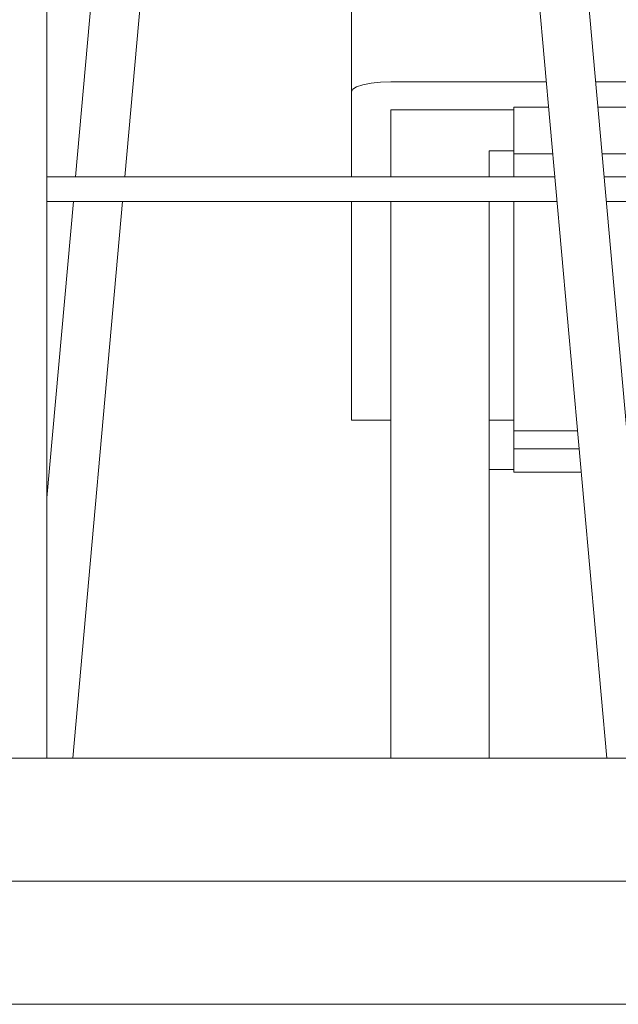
# Model space of a CAD drawing. Header units: millimetres. Extents: x -30280 to 309309, y -17460 to 4378.
# Tile 410 of 656: x 144824 to 145067, y -14922 to -14522. Entities that reach past the tile are written whole.
import ezdxf

# ---------------------------------------------------------------- set-up
doc = ezdxf.new("R2010")
doc.units = ezdxf.units.MM
doc.header["$MEASUREMENT"] = 0
doc.linetypes.add('Wipeout_Contour', pattern=[1000, 0, -1000])
for name, color, linetype, lineweight in [('P1_PLANTA PRIMERA_4_10_ESTR_Fotjats_Pluma_Nº__1', 7, 'Continuous', 5), ('P1_PLANTA PRIMERA_4_12_FAÇ_Façana_Pluma_Nº__1', 7, 'Continuous', 5), ('P1_PLANTA PRIMERA_4_12_FAÇ_Façana_Pluma_Nº__47', 7, 'Continuous', 20), ('P1_PLANTA PRIMERA_4_Nuevo_09_EI_Mobiliari general_Pluma_Nº__1', 7, 'Continuous', 5)]:
    doc.layers.add(name, color=color, linetype=linetype, lineweight=lineweight)
doc.layers.add('P1_PLANTA PRIMERA_4_12_FAÇ_Façana', color=7, linetype='Continuous')
doc.layers.add('P1_PLANTA PRIMERA_4_12_FAÇ_Façana_Pluma_Nº__3', color=7, linetype='Continuous', lineweight=5, true_color=0xa4a4a4)

msp = doc.modelspace()

# ---------------------------------------------------------------- wipeouts: each hides what was drawn before it
at = {"color": 254, "linetype": 'Wipeout_Contour', "lineweight": 0, "ltscale": 1165768.294416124}
msp.add_wipeout([(144557.62, -14922.05), (145104.28, -14922.05), (145088.22, -14915.02), (145081.57, -14898.05), (145080.34, -14898.05), (145087.55, -14879.67), (145104.95, -14872.05), (144557.62, -14872.05)], dxfattribs=at).dxf.layer = 'P1_PLANTA PRIMERA_4_12_FAÇ_Façana'

# ---------------------------------------------------------------- next in the draw order: linework, layer by layer
at = {"layer": 'P1_PLANTA PRIMERA_4_10_ESTR_Fotjats_Pluma_Nº__1', "color": 7, "linetype": 'Continuous', "lineweight": 5}
msp.add_line((146145.12, -14922.05), (140422.32, -14922.05), dxfattribs=at)

# ---------------------------------------------------------------- next in the draw order: wipeouts: each hides what was drawn before it
at = {"color": 254, "linetype": 'Wipeout_Contour', "lineweight": 0, "ltscale": 1311268.542585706}
msp.add_wipeout([(144557.62, -14872.05), (145119.74, -14872.05), (145119.74, -14860.05), (145124.53, -14860.05), (145115.71, -14858.27), (145113.12, -14857.58), (145125.83, -14822.05), (144607.62, -14822.05), (144557.62, -14822.05)], dxfattribs=at).dxf.layer = 'P1_PLANTA PRIMERA_4_12_FAÇ_Façana'

# ---------------------------------------------------------------- next in the draw order: linework, layer by layer
at = {"layer": 'P1_PLANTA PRIMERA_4_12_FAÇ_Façana_Pluma_Nº__47', "color": 7, "linetype": 'Continuous', "lineweight": 20}
msp.add_line((145104.95, -14872.05), (144557.62, -14872.05), dxfattribs=at)

# ---------------------------------------------------------------- next in the draw order: wipeouts: each hides what was drawn before it
at = {"color": 254, "linetype": 'Wipeout_Contour', "lineweight": 0, "ltscale": 3355492.915229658}
msp.add_wipeout([(144607.62, -14822.05), (145125.83, -14822.05), (145136.54, -14792.11), (145189.22, -14769.05), (145380, -14769.05), (145380, -14622.05), (145389.46, -14622.05), (145389.46, -14522.05), (145362.97, -14522.05), (145362.97, -14482.05), (145191.12, -14482.05), (145185.19, -14480.84), (145179.53, -14478.44), (145174.32, -14474.94), (145169.7, -14470.44), (145165.83, -14465.08), (145162.82, -14459.02), (145160.76, -14452.44), (145160.11, -14448.05), (145162.12, -14346.62), (145132.12, -14105.5), (145109.2, -14022.05), (144607.62, -14022.05)], dxfattribs=at).dxf.layer = 'P1_PLANTA PRIMERA_4_12_FAÇ_Façana'

# ---------------------------------------------------------------- next in the draw order: linework, layer by layer
at = {"layer": 'P1_PLANTA PRIMERA_4_12_FAÇ_Façana_Pluma_Nº__1', "color": 7, "linetype": 'Continuous', "lineweight": 5}
msp.add_line((145125.83, -14822.05), (144607.62, -14822.05), dxfattribs=at)
at = {"layer": 'P1_PLANTA PRIMERA_4_12_FAÇ_Façana_Pluma_Nº__3', "color": 253, "linetype": 'Continuous', "lineweight": 5, "true_color": 0xa4a4a4}
msp.add_line((144834.8, -14022.05), (144834.8, -14822.05), dxfattribs=at)
at = {"layer": 'P1_PLANTA PRIMERA_4_Nuevo_09_EI_Mobiliari general_Pluma_Nº__1', "color": 7, "linetype": 'Continuous', "lineweight": 5}
for p, q in [((145082.26, -14822.05), (145026.12, -14193.4)), ((144846.43, -14585.94), (144858.31, -14452.97)), ((144866.42, -14585.94), (144876.44, -14473.83)), ((145062.27, -14822.05), (145031.08, -14472.75)), ((144958.53, -14551.41), (144958.53, -14485.76)), ((144966.53, -14547.83), (144963.22, -14548.49)), ((144970.39, -14547.42), (144966.53, -14547.83)), ((144974.53, -14547.28), (144970.39, -14547.42)), ((145037.73, -14547.28), (144974.53, -14547.28)), ((145118.24, -14547.28), (145057.72, -14547.28)), ((144959.08, -14550.34), (144958.53, -14551.41)), ((144958.53, -14551.41), (144958.53, -14585.94)), ((144960.67, -14549.35), (144959.08, -14550.34)), ((144963.22, -14548.49), (144960.67, -14549.35)), ((144974.53, -14558.66), (144974.53, -14559.43)), ((144974.53, -14558.66), (145014.53, -14558.66)), ((144974.53, -14559.43), (144974.53, -14569.21)), ((145024.53, -14558.66), (145014.53, -14558.66)), ((145024.53, -14557.6), (145024.53, -14558.82)), ((145038.66, -14557.6), (145024.53, -14557.6)), ((145024.53, -14558.82), (145024.53, -14569.4)), ((145072.22, -14557.6), (145058.65, -14557.6)), ((144974.53, -14569.21), (144974.53, -14570.39)), ((144974.53, -14570.39), (144974.53, -14575.38)), ((145024.53, -14569.4), (145024.53, -14571.28)), ((145024.53, -14571.28), (145024.53, -14576.56)), ((144974.53, -14575.38), (144974.53, -14585.94)), ((145014.53, -14575.38), (145014.53, -14585.94)), ((145024.53, -14575.38), (145014.53, -14575.38)), ((145040.35, -14576.56), (145024.53, -14576.56)), ((145024.53, -14576.56), (145024.53, -14585.94)), ((145072.22, -14576.56), (145060.34, -14576.56)), ((144976.12, -14585.94), (144834.8, -14585.94)), ((144979.23, -14585.94), (144976.12, -14585.94)), ((144982.38, -14585.94), (144979.23, -14585.94)), ((144985.57, -14585.94), (144982.38, -14585.94)), ((144988.78, -14585.94), (144985.57, -14585.94)), ((144991.99, -14585.94), (144988.78, -14585.94)), ((144995.19, -14585.94), (144991.99, -14585.94)), ((144998.38, -14585.94), (144995.19, -14585.94)), ((145001.53, -14585.94), (144998.38, -14585.94)), ((145004.63, -14585.94), (145001.53, -14585.94)), ((145007.67, -14585.94), (145004.63, -14585.94)), ((145010.63, -14585.94), (145007.67, -14585.94)), ((145013.51, -14585.94), (145010.63, -14585.94)), ((145016.29, -14585.94), (145013.51, -14585.94)), ((145018.95, -14585.94), (145016.29, -14585.94)), ((145021.5, -14585.94), (145018.95, -14585.94)), ((145023.91, -14585.94), (145021.5, -14585.94)), ((145026.17, -14585.94), (145023.91, -14585.94)), ((145028.28, -14585.94), (145026.17, -14585.94)), ((145030.23, -14585.94), (145028.28, -14585.94)), ((145032.01, -14585.94), (145030.23, -14585.94)), ((145033.6, -14585.94), (145032.01, -14585.94)), ((145035.02, -14585.94), (145033.6, -14585.94)), ((145036.24, -14585.94), (145035.02, -14585.94)), ((145037.26, -14585.94), (145036.24, -14585.94)), ((145041.19, -14585.94), (145037.26, -14585.94)), ((145079.18, -14585.94), (145061.18, -14585.94)), ((144834.8, -14716.24), (144845.54, -14595.94)), ((144976.12, -14595.94), (144834.8, -14595.94)), ((144845.34, -14822.05), (144865.53, -14595.94)), ((144958.53, -14595.94), (144958.53, -14620.61)), ((144974.53, -14595.94), (144974.53, -14596.01)), ((144979.23, -14595.94), (144976.12, -14595.94)), ((144982.38, -14595.94), (144979.23, -14595.94)), ((144985.57, -14595.94), (144982.38, -14595.94)), ((144988.78, -14595.94), (144985.57, -14595.94)), ((144991.99, -14595.94), (144988.78, -14595.94)), ((144995.19, -14595.94), (144991.99, -14595.94)), ((144998.38, -14595.94), (144995.19, -14595.94)), ((145001.53, -14595.94), (144998.38, -14595.94)), ((145004.63, -14595.94), (145001.53, -14595.94)), ((145007.67, -14595.94), (145004.63, -14595.94)), ((145010.63, -14595.94), (145007.67, -14595.94)), ((145013.51, -14595.94), (145010.63, -14595.94)), ((145016.29, -14595.94), (145013.51, -14595.94)), ((145014.53, -14595.94), (145014.53, -14596.01)), ((145018.95, -14595.94), (145016.29, -14595.94)), ((145021.5, -14595.94), (145018.95, -14595.94)), ((145023.91, -14595.94), (145021.5, -14595.94)), ((145026.17, -14595.94), (145023.91, -14595.94)), ((145024.53, -14595.94), (145024.53, -14689.13)), ((145028.28, -14595.94), (145026.17, -14595.94)), ((145030.23, -14595.94), (145028.28, -14595.94)), ((145032.01, -14595.94), (145030.23, -14595.94)), ((145033.6, -14595.94), (145032.01, -14595.94)), ((145035.02, -14595.94), (145033.6, -14595.94)), ((145036.24, -14595.94), (145035.02, -14595.94)), ((145037.26, -14595.94), (145036.24, -14595.94)), ((145042.08, -14595.94), (145037.26, -14595.94)), ((145079.18, -14595.94), (145062.07, -14595.94)), ((144974.53, -14596.01), (144974.53, -14611.61)), ((145014.53, -14596.01), (145014.53, -14611.61)), ((144974.53, -14611.61), (144974.53, -14632.9)), ((145014.53, -14611.61), (145014.53, -14632.9)), ((144958.53, -14684.79), (144958.53, -14620.61)), ((144974.53, -14632.9), (144974.53, -14659.67)), ((145014.53, -14632.9), (145014.53, -14659.67)), ((144974.53, -14659.67), (144974.53, -14691.68)), ((145014.53, -14659.67), (145014.53, -14691.68)), ((144958.53, -14684.79), (144974.53, -14684.79)), ((145014.53, -14684.79), (145024.53, -14684.79)), ((144974.53, -14691.68), (144974.53, -14728.6)), ((145014.53, -14691.68), (145014.53, -14728.6)), ((145024.53, -14689.13), (145024.53, -14696.42)), ((145024.53, -14689.13), (145050.4, -14689.13)), ((145024.53, -14696.42), (145024.53, -14705.7)), ((145051.05, -14696.42), (145024.53, -14696.42)), ((145024.53, -14704.81), (145014.53, -14704.81)), ((145024.53, -14705.7), (145024.53, -14705.83)), ((145051.89, -14705.83), (145024.53, -14705.83)), ((144974.53, -14728.6), (144974.53, -14748.21)), ((145014.53, -14728.6), (145014.53, -14748.21)), ((144974.53, -14748.21), (144974.53, -14753.17)), ((145014.53, -14748.21), (145014.53, -14753.17)), ((144974.53, -14753.17), (144974.53, -14758.07)), ((145014.53, -14753.17), (145014.53, -14758.07)), ((144974.53, -14758.07), (144974.53, -14762.11)), ((145014.53, -14758.07), (145014.53, -14762.11)), ((144974.53, -14762.11), (144974.53, -14800.25)), ((145014.53, -14762.11), (145014.53, -14800.25)), ((144974.53, -14800.25), (144974.53, -14822.05)), ((145014.53, -14800.25), (145014.53, -14822.05))]:
    msp.add_line(p, q, dxfattribs=at)

doc.saveas('drawing.dxf')
